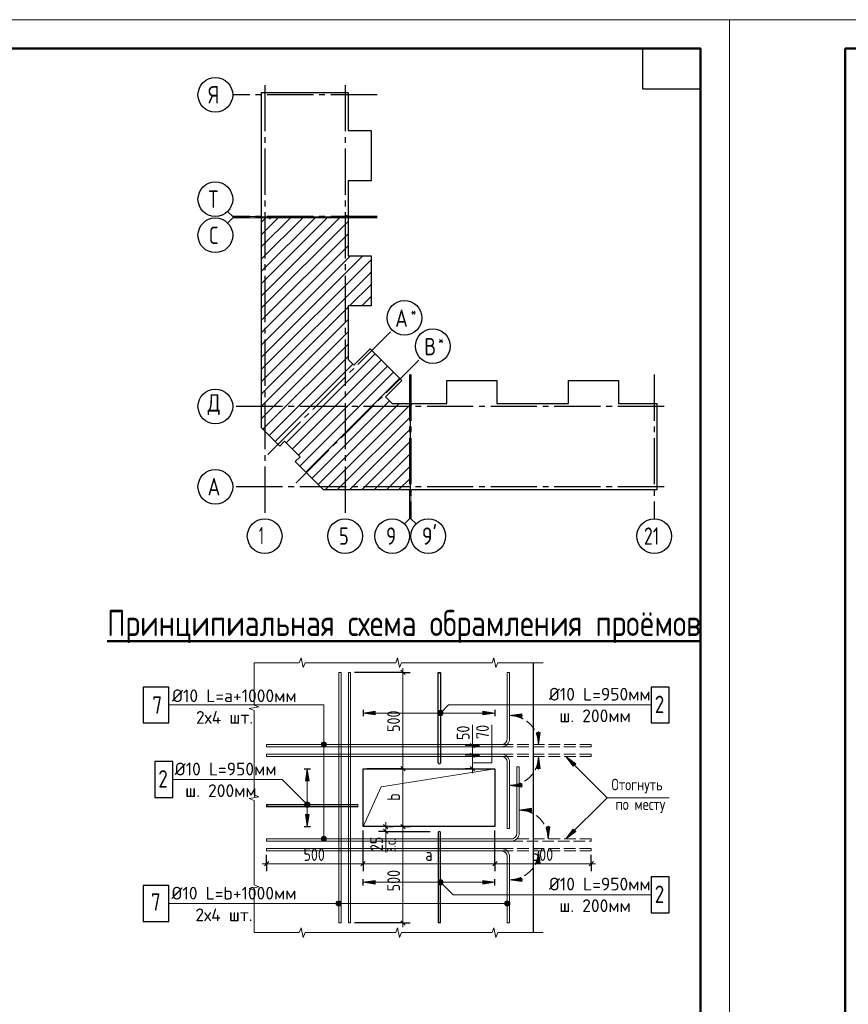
# Model space of a CAD drawing. Header units: millimetres. Extents: x 40580 to 1930067, y -240640 to 81020.
# Tile 652 of 656: x 1718476 to 1732805, y -214578 to -197550. Entities that reach past the tile are written whole.
import ezdxf

# ---------------------------------------------------------------- set-up
doc = ezdxf.new("R2010")
doc.units = ezdxf.units.MM
for name, pattern in [('______2', [270, 200, -70]), ('______5', [1100, 800, -100, 100, -100]), ('CENTER', [2, 1.25, -0.25, 0.25, -0.25])]:
    doc.linetypes.add(name, pattern=pattern)
for name, color, linetype, lineweight in [('Standard', 7, 'Continuous', 25), ('Арм.стержн.ниж.зоны 2й ряд', 7, '______2', 25), ('ЖБ Перекрытие средний уровень', 7, 'Continuous', 50), ('ОСИ', 7, 'CENTER', 15), ('Размерная линия_ общее', 7, 'Continuous', 25), ('Текст_ общее', 7, 'Continuous', 25), ('Фоновоя арматура Х1', 52, 'Continuous', 25)]:
    doc.layers.add(name, color=color, linetype=linetype, lineweight=lineweight)
doc.styles.add('GOST 2.304', font='isocpeur.ttf', dxfattribs={"width": 0.8})
doc.styles.add('ISOCPEUR', font='isocpeur.ttf')

msp = doc.modelspace()

# ---------------------------------------------------------------- hatches: boundary and pattern name
at = {"layer": 'Standard', "linetype": 'Continuous', "lineweight": 13, "transparency": 33554687}
for points in [[(1724622.6, -209511), (1724412.6, -209541), (1724622.6, -209571)], [(1725785.2, -209572.8), (1725721.6, -209509.2), (1725710.1, -209529.6)], [(1725785.2, -209572.8), (1725710.1, -209529.6), (1725764.9, -209584.3)], [(1725764.9, -209584.3), (1725710.1, -209529.6), (1725710.1, -209552.5)], [(1725764.9, -209584.3), (1725710.1, -209552.5), (1725742, -209584.3)], [(1725742, -209584.3), (1725710.1, -209552.5), (1725721.6, -209572.8)], [(1725796.7, -209552.5), (1725742, -209497.7), (1725721.6, -209509.2)], [(1725796.7, -209552.5), (1725721.6, -209509.2), (1725785.2, -209572.8)], [(1725796.7, -209529.6), (1725764.9, -209497.7), (1725742, -209497.7)], [(1725796.7, -209529.6), (1725742, -209497.7), (1725796.7, -209552.5)], [(1725764.9, -209497.7), (1725796.7, -209529.6), (1725785.2, -209509.2)], [(1727157.6, -209554.5), (1726947.6, -209584.5), (1727157.6, -209614.5)], [(1727477.6, -210501.1), (1727447.6, -210291.1), (1727417.6, -210501.1)], [(1728090.5, -210418.4), (1727920.8, -210291.1), (1728048.1, -210460.8)], [(1723405.9, -211113), (1723437.7, -211081.2), (1723417.3, -211092.6)], [(1723437.7, -211081.2), (1723405.9, -211113), (1723405.9, -211135.9)], [(1723437.7, -211081.2), (1723405.9, -211135.9), (1723460.6, -211081.2)], [(1723460.6, -211081.2), (1723405.9, -211135.9), (1723417.3, -211156.3)], [(1723460.6, -211081.2), (1723417.3, -211156.3), (1723481, -211092.6)], [(1723481, -211092.6), (1723417.3, -211156.3), (1723437.7, -211167.7)], [(1723481, -211092.6), (1723437.7, -211167.7), (1723492.4, -211113)], [(1723492.4, -211113), (1723437.7, -211167.7), (1723460.6, -211167.7)], [(1723492.4, -211113), (1723460.6, -211167.7), (1723492.4, -211135.9)], [(1723492.4, -211135.9), (1723460.6, -211167.7), (1723481, -211156.3)], [(1723419.1, -211294.5), (1723449.1, -211504.5), (1723479.1, -211294.5)], [(1727324.2, -211187.8), (1727114.3, -211217.8), (1727324.2, -211247.8)], [(1728048.1, -211548.1), (1727920.8, -211717.8), (1728090.5, -211590.5)], [(1727477.6, -212134.5), (1727447.6, -211924.5), (1727417.6, -212134.5)], [(1724622.6, -212437.9), (1724412.6, -212467.9), (1724622.6, -212497.9)], [(1725721.6, -212499.7), (1725764.9, -212424.6), (1725710.1, -212479.4)], [(1725710.1, -212479.4), (1725764.9, -212424.6), (1725742, -212424.6)], [(1725710.1, -212479.4), (1725742, -212424.6), (1725710.1, -212456.4)], [(1725710.1, -212456.4), (1725742, -212424.6), (1725721.6, -212436.1)], [(1725721.6, -212499.7), (1725785.2, -212436.1), (1725764.9, -212424.6)], [(1725742, -212511.2), (1725785.2, -212436.1), (1725721.6, -212499.7)], [(1725742, -212511.2), (1725796.7, -212456.4), (1725785.2, -212436.1)], [(1725764.9, -212511.2), (1725796.7, -212456.4), (1725742, -212511.2)], [(1725764.9, -212511.2), (1725796.7, -212479.4), (1725796.7, -212456.4)], [(1725796.7, -212479.4), (1725764.9, -212511.2), (1725785.2, -212499.7)]]:
    msp.add_hatch(color=7, dxfattribs=at).paths.add_polyline_path(points)
for points in [[(1726484.2, -209511), (1726694.3, -209541), (1726484.2, -209571)], [(1727477.6, -209874.5), (1727447.6, -210084.5), (1727417.6, -209874.5)], [(1723419.1, -210714.5), (1723449.1, -210504.5), (1723479.1, -210714.5)], [(1727157.6, -210821.1), (1726947.6, -210791.1), (1727157.6, -210761.1)], [(1727644.3, -211507.8), (1727614.3, -211717.8), (1727584.2, -211507.8)], [(1726484.2, -212437.9), (1726694.3, -212467.9), (1726484.2, -212497.9)], [(1727157.6, -212454.5), (1726947.6, -212424.5), (1727157.6, -212394.5)]]:
    msp.add_hatch(color=7, dxfattribs=at).paths.add_polyline_path(points, flags=16)
at = {"layer": 'Текст_ общее', "linetype": 'Continuous', "lineweight": 13, "transparency": 33554687}
for points in [[(1723688.6, -210084.5), (1723778.6, -210084.5), (1723772.2, -210062)], [(1723688.6, -210084.5), (1723772.2, -210062), (1723694.8, -210062)], [(1723694.8, -210107), (1723778.6, -210084.5), (1723688.6, -210084.5)], [(1723694.8, -210062), (1723772.2, -210062), (1723756.1, -210045.8)], [(1723694.8, -210062), (1723756.1, -210045.8), (1723711.1, -210045.8)], [(1723694.8, -210107), (1723772.2, -210107), (1723778.6, -210084.5)], [(1723711.1, -210123.2), (1723772.2, -210107), (1723694.8, -210107)], [(1723711.1, -210045.8), (1723756.1, -210045.8), (1723733.6, -210039.5)], [(1723711.1, -210123.2), (1723756.1, -210123.2), (1723772.2, -210107)], [(1723756.1, -210123.2), (1723711.1, -210123.2), (1723733.6, -210129.5)], [(1723688.6, -211717.8), (1723778.6, -211717.8), (1723772.2, -211695.3)], [(1723688.6, -211717.8), (1723772.2, -211695.3), (1723694.8, -211695.3)], [(1723694.8, -211740.3), (1723778.6, -211717.8), (1723688.6, -211717.8)], [(1723694.8, -211695.3), (1723772.2, -211695.3), (1723756.1, -211679.1)], [(1723694.8, -211695.3), (1723756.1, -211679.1), (1723711.1, -211679.1)], [(1723694.8, -211740.3), (1723772.2, -211740.3), (1723778.6, -211717.8)], [(1723711.1, -211756.5), (1723772.2, -211740.3), (1723694.8, -211740.3)], [(1723711.1, -211679.1), (1723756.1, -211679.1), (1723733.6, -211672.8)], [(1723711.1, -211756.5), (1723756.1, -211756.5), (1723772.2, -211740.3)], [(1723756.1, -211756.5), (1723711.1, -211756.5), (1723733.6, -211762.8)], [(1723953.9, -212856.4), (1723953.9, -212811.4), (1723947.6, -212833.9)], [(1723970.1, -212872.6), (1723970.1, -212795.2), (1723953.9, -212811.4)], [(1723970.1, -212872.6), (1723953.9, -212811.4), (1723953.9, -212856.4)], [(1723992.6, -212878.9), (1723992.6, -212788.9), (1723970.1, -212795.2)], [(1723992.6, -212878.9), (1723970.1, -212795.2), (1723970.1, -212872.6)], [(1724015.1, -212872.6), (1724015.1, -212795.2), (1723992.6, -212788.9)], [(1724015.1, -212872.6), (1723992.6, -212788.9), (1723992.6, -212878.9)], [(1724031.3, -212856.4), (1724031.3, -212811.4), (1724015.1, -212795.2)], [(1724031.3, -212856.4), (1724015.1, -212795.2), (1724015.1, -212872.6)], [(1724031.3, -212811.4), (1724031.3, -212856.4), (1724037.6, -212833.9)], [(1726868.9, -212856.4), (1726868.9, -212811.4), (1726862.6, -212833.9)], [(1726885.1, -212872.6), (1726885.1, -212795.2), (1726868.9, -212811.4)], [(1726885.1, -212872.6), (1726868.9, -212811.4), (1726868.9, -212856.4)], [(1726907.6, -212878.9), (1726907.6, -212788.9), (1726885.1, -212795.2)], [(1726907.6, -212878.9), (1726885.1, -212795.2), (1726885.1, -212872.6)], [(1726930.1, -212872.6), (1726930.1, -212795.2), (1726907.6, -212788.9)], [(1726930.1, -212872.6), (1726907.6, -212788.9), (1726907.6, -212878.9)], [(1726946.3, -212856.4), (1726946.3, -212811.4), (1726930.1, -212795.2)], [(1726946.3, -212856.4), (1726930.1, -212795.2), (1726930.1, -212872.6)], [(1726946.3, -212811.4), (1726946.3, -212856.4), (1726952.6, -212833.9)]]:
    msp.add_hatch(color=7, dxfattribs=at).paths.add_polyline_path(points)

# ---------------------------------------------------------------- linework, layer by layer
at = {"layer": 'Standard', "color": 7, "linetype": 'Continuous', "lineweight": 13, "transparency": 33554687}
for p, q in [((1722159, -200953.7), (1722071.1, -200865.9)), ((1722159, -200978.7), (1722071.1, -201066.6)), ((1722159, -200953.7), (1722659, -200953.7)), ((1722159, -200978.7), (1722659, -200978.7)), ((1725217, -206180.7), (1725217, -205680.7)), ((1725242, -206180.7), (1725242, -205680.7)), ((1725217, -206180.7), (1725129.1, -206268.6)), ((1725242, -206180.7), (1725329.8, -206268.6)), ((1723344.3, -208587.8), (1723310.9, -208671.1)), ((1723377.6, -208754.5), (1723344.3, -208587.8)), ((1725010.9, -208587.8), (1724977.6, -208671.1)), ((1725044.3, -208754.5), (1725010.9, -208587.8)), ((1726677.6, -208587.8), (1726644.3, -208671.1)), ((1726710.9, -208754.5), (1726677.6, -208587.8)), ((1722527.6, -208671.1), (1722527.6, -208671.1)), ((1723310.9, -208671.1), (1722527.6, -208671.1)), ((1722527.6, -208671.1), (1722527.6, -209402.2)), ((1722527.6, -208671.1), (1722527.6, -208671.1)), ((1723410.9, -208671.1), (1723377.6, -208754.5)), ((1724194.3, -208671.1), (1723410.9, -208671.1)), ((1724977.6, -208671.1), (1724194.3, -208671.1)), ((1725077.6, -208671.1), (1725044.3, -208754.5)), ((1725860.9, -208671.1), (1725077.6, -208671.1)), ((1726644.3, -208671.1), (1725860.9, -208671.1)), ((1726744.3, -208671.1), (1726710.9, -208754.5)), ((1727527.6, -208671.1), (1726744.3, -208671.1)), ((1722610.9, -209433.3), (1722444.3, -209464.5)), ((1722527.6, -209402.2), (1722610.9, -209433.3)), ((1722444.3, -209464.5), (1722527.6, -209495.6)), ((1722527.6, -209495.6), (1722527.6, -210226.7)), ((1725721.6, -209509.2), (1725721.6, -209509.2)), ((1725721.6, -209572.8), (1725721.6, -209572.8)), ((1725785.2, -209509.2), (1725785.2, -209509.2)), ((1725785.2, -209572.8), (1725785.2, -209572.8)), ((1726304.7, -210104.5), (1726304.7, -209744.5)), ((1722527.6, -210226.7), (1722527.6, -210957.8)), ((1727920.8, -210291.1), (1727920.8, -210291.1)), ((1727920.8, -210291.1), (1727920.8, -210291.1)), ((1727920.8, -210291.1), (1727920.8, -210291.1)), ((1727920.8, -210291.1), (1728048.1, -210460.8)), ((1728090.5, -210418.4), (1727920.8, -210291.1)), ((1728048.1, -210460.8), (1728090.5, -210418.4)), ((1728069.3, -210439.6), (1728079.9, -210450.2)), ((1722527.6, -210957.8), (1722610.9, -210988.9)), ((1722610.9, -210988.9), (1722444.3, -211020)), ((1722444.3, -211020), (1722527.6, -211051.1)), ((1722527.6, -211051.1), (1722527.6, -211782.2)), ((1723417.3, -211092.6), (1723417.3, -211092.6)), ((1723481, -211092.6), (1723481, -211092.6)), ((1723417.3, -211156.3), (1723417.3, -211156.3)), ((1723481, -211156.3), (1723481, -211156.3)), ((1724806.6, -211597.8), (1724806.6, -211951.1)), ((1728048.1, -211548.1), (1727920.8, -211717.8)), ((1727920.8, -211717.8), (1728090.5, -211590.5)), ((1728090.5, -211590.5), (1728048.1, -211548.1)), ((1728069.3, -211569.3), (1728079.9, -211558.7)), ((1722527.6, -211782.2), (1722527.6, -212513.3)), ((1727920.8, -211717.8), (1727920.8, -211717.8)), ((1727920.8, -211717.8), (1727920.8, -211717.8)), ((1727920.8, -211717.8), (1727920.8, -211717.8)), ((1725721.6, -212436.1), (1725721.6, -212436.1)), ((1725721.6, -212499.7), (1725721.6, -212499.7)), ((1725785.2, -212436.1), (1725785.2, -212436.1)), ((1725785.2, -212499.7), (1725785.2, -212499.7)), ((1722610.9, -212544.5), (1722444.3, -212575.6)), ((1722444.3, -212575.6), (1722527.6, -212606.7)), ((1722527.6, -212513.3), (1722610.9, -212544.5)), ((1722527.6, -212606.7), (1722527.6, -213337.8)), ((1722527.6, -213337.8), (1722527.6, -213337.8)), ((1722527.6, -213337.8), (1723310.9, -213337.8)), ((1722527.6, -213337.8), (1722527.6, -213337.8)), ((1723310.9, -213337.8), (1723344.3, -213254.5)), ((1723344.3, -213254.5), (1723377.6, -213421.1)), ((1723377.6, -213421.1), (1723410.9, -213337.8)), ((1723410.9, -213337.8), (1724194.3, -213337.8)), ((1724194.3, -213337.8), (1724977.6, -213337.8)), ((1724977.6, -213337.8), (1725010.9, -213254.5)), ((1725010.9, -213254.5), (1725044.3, -213421.1)), ((1725044.3, -213421.1), (1725077.6, -213337.8)), ((1725077.6, -213337.8), (1725860.9, -213337.8)), ((1725860.9, -213337.8), (1726644.3, -213337.8)), ((1726644.3, -213337.8), (1726677.6, -213254.5)), ((1726677.6, -213254.5), (1726710.9, -213421.1)), ((1726710.9, -213421.1), (1726744.3, -213337.8)), ((1726744.3, -213337.8), (1727527.6, -213337.8)), ((1727527.6, -213337.8), (1727527.6, -213337.8))]:
    msp.add_line(p, q, dxfattribs=at)
at = {"layer": 'Standard', "color": 7, "linetype": 'Continuous', "lineweight": -3, "transparency": 33554687}
for p, q in [((1722659, -202110.5), (1723800.7, -200968.7)), ((1722659, -201686.2), (1723376.4, -200968.7)), ((1722659, -201261.9), (1722952.1, -200968.7)), ((1722659, -202322.6), (1724012.8, -200968.7)), ((1722659, -201898.3), (1723588.6, -200968.7)), ((1722659, -201474.1), (1723164.3, -200968.7)), ((1722659, -201049.8), (1722740, -200968.7)), ((1722659, -202534.7), (1724155, -201038.7)), ((1722659, -202746.9), (1724155, -201250.8)), ((1722659, -202959), (1724155, -201463)), ((1722659, -203383.2), (1724410.5, -201631.7)), ((1722659, -203171.1), (1724198.4, -201631.7)), ((1722659, -203595.4), (1724552, -201702.4)), ((1722659, -203807.5), (1724552, -201914.5)), ((1724178.9, -202499.7), (1724552, -202126.6)), ((1724391, -202499.7), (1724552, -202338.8)), ((1722659, -204019.6), (1724155, -202523.6)), ((1722659, -204231.8), (1724155, -202735.8)), ((1722659, -204443.9), (1724155, -202947.9)), ((1722681.6, -204633.4), (1724155, -203160)), ((1722787.7, -204739.5), (1724155, -203372.2)), ((1723084.6, -204866.8), (1724621.3, -203330.1)), ((1723190.7, -204972.8), (1724727.4, -203436.1)), ((1722893.7, -204845.5), (1724234.4, -203504.9)), ((1723296.8, -205078.9), (1724833.5, -203542.2)), ((1723318, -205269.8), (1724939.5, -203648.3)), ((1723424.1, -205375.9), (1725045.6, -203754.3)), ((1723530.1, -205481.9), (1724870.8, -204141.3)), ((1723636.2, -205588), (1725039.5, -204184.7)), ((1723755.6, -205680.7), (1725227, -204209.4)), ((1723967.7, -205680.7), (1725227, -204421.5)), ((1724179.9, -205680.7), (1725227, -204633.6)), ((1724392, -205680.7), (1725227, -204845.8)), ((1724604.1, -205680.7), (1725227, -205057.9)), ((1724816.3, -205680.7), (1725227, -205270)), ((1725028.4, -205680.7), (1725227, -205482.1))]:
    msp.add_line(p, q, dxfattribs=at)
at = {"layer": 'Standard', "color": 251, "linetype": 'Continuous', "lineweight": 13, "true_color": 0x494949, "transparency": 33554687}
for p, q in [((1724622.6, -209511), (1724412.6, -209541)), ((1726694.3, -209541), (1724412.6, -209541)), ((1724412.6, -209541), (1724412.6, -209541)), ((1724412.6, -209541), (1724412.6, -209541)), ((1724412.6, -209541), (1724412.6, -209541)), ((1724412.6, -209541), (1724622.6, -209571)), ((1724622.6, -209571), (1724622.6, -209511)), ((1724622.6, -209541), (1724637.6, -209541)), ((1726484.2, -209541), (1726469.2, -209541)), ((1726484.2, -209571), (1726484.2, -209511)), ((1726484.2, -209511), (1726694.3, -209541)), ((1726694.3, -209541), (1726484.2, -209571)), ((1726694.3, -209541), (1726694.3, -209541)), ((1726694.3, -209541), (1726694.3, -209541)), ((1726694.3, -209541), (1726694.3, -209541)), ((1727157.6, -209554.5), (1726947.6, -209584.5)), ((1726947.6, -209584.5), (1726947.6, -209584.5)), ((1726947.6, -209584.5), (1726947.6, -209584.5)), ((1726947.6, -209584.5), (1726947.6, -209584.5)), ((1726947.6, -209584.5), (1727157.6, -209614.5)), ((1727157.6, -209614.5), (1727157.6, -209554.5)), ((1727157.6, -209584.5), (1727172.6, -209584.5)), ((1727447.6, -210084.5), (1727417.6, -209874.5)), ((1727417.6, -209874.5), (1727477.6, -209874.5)), ((1727447.6, -209874.5), (1727447.6, -209859.5)), ((1727477.6, -209874.5), (1727447.6, -210084.5)), ((1727447.6, -210084.5), (1727447.6, -210084.5)), ((1727447.6, -210084.5), (1727447.6, -210084.5)), ((1727447.6, -210084.5), (1727447.6, -210084.5)), ((1727447.6, -210291.1), (1727417.6, -210501.1)), ((1727447.6, -210291.1), (1727447.6, -210291.1)), ((1727447.6, -210291.1), (1727447.6, -210291.1)), ((1727447.6, -210291.1), (1727447.6, -210291.1)), ((1727477.6, -210501.1), (1727447.6, -210291.1)), ((1723419.1, -210714.5), (1723449.1, -210504.5)), ((1723449.1, -210504.5), (1723449.1, -211504.5)), ((1723449.1, -210504.5), (1723449.1, -210504.5)), ((1723449.1, -210504.5), (1723449.1, -210504.5)), ((1723449.1, -210504.5), (1723449.1, -210504.5)), ((1723449.1, -210504.5), (1723479.1, -210714.5)), ((1727417.6, -210501.1), (1727477.6, -210501.1)), ((1727447.6, -210501.1), (1727447.6, -210516.1)), ((1723479.1, -210714.5), (1723419.1, -210714.5)), ((1723449.1, -210714.5), (1723449.1, -210729.5)), ((1726947.6, -210791.1), (1727157.6, -210761.1)), ((1726947.6, -210791.1), (1726947.6, -210791.1)), ((1726947.6, -210791.1), (1726947.6, -210791.1)), ((1726947.6, -210791.1), (1726947.6, -210791.1)), ((1727157.6, -210821.1), (1726947.6, -210791.1)), ((1727157.6, -210761.1), (1727157.6, -210821.1)), ((1727157.6, -210791.1), (1727172.6, -210791.1)), ((1723479.1, -211294.5), (1723419.1, -211294.5)), ((1723419.1, -211294.5), (1723449.1, -211504.5)), ((1723449.1, -211294.5), (1723449.1, -211279.5)), ((1723449.1, -211504.5), (1723479.1, -211294.5)), ((1727324.2, -211187.8), (1727114.3, -211217.8)), ((1727114.3, -211217.8), (1727114.3, -211217.8)), ((1727114.3, -211217.8), (1727114.3, -211217.8)), ((1727114.3, -211217.8), (1727114.3, -211217.8)), ((1727114.3, -211217.8), (1727324.2, -211247.8)), ((1727324.2, -211247.8), (1727324.2, -211187.8)), ((1727324.2, -211217.8), (1727339.3, -211217.8)), ((1723449.1, -211504.5), (1723449.1, -211504.5)), ((1723449.1, -211504.5), (1723449.1, -211504.5)), ((1723449.1, -211504.5), (1723449.1, -211504.5)), ((1727614.3, -211717.8), (1727584.2, -211507.8)), ((1727584.2, -211507.8), (1727644.3, -211507.8)), ((1727614.3, -211507.8), (1727614.3, -211492.8)), ((1727644.3, -211507.8), (1727614.3, -211717.8)), ((1727614.3, -211717.8), (1727614.3, -211717.8)), ((1727614.3, -211717.8), (1727614.3, -211717.8)), ((1727614.3, -211717.8), (1727614.3, -211717.8)), ((1727447.6, -211924.5), (1727417.6, -212134.5)), ((1727447.6, -211924.5), (1727447.6, -211924.5)), ((1727447.6, -211924.5), (1727447.6, -211924.5)), ((1727447.6, -211924.5), (1727447.6, -211924.5)), ((1727477.6, -212134.5), (1727447.6, -211924.5)), ((1727417.6, -212134.5), (1727477.6, -212134.5)), ((1727447.6, -212134.5), (1727447.6, -212149.5)), ((1724622.6, -212437.9), (1724412.6, -212467.9)), ((1726694.3, -212467.9), (1724412.6, -212467.9)), ((1724412.6, -212467.9), (1724412.6, -212467.9)), ((1724412.6, -212467.9), (1724412.6, -212467.9)), ((1724412.6, -212467.9), (1724412.6, -212467.9)), ((1724412.6, -212467.9), (1724622.6, -212497.9)), ((1724622.6, -212497.9), (1724622.6, -212437.9)), ((1724622.6, -212467.9), (1724637.6, -212467.9)), ((1726484.2, -212467.9), (1726469.2, -212467.9)), ((1726484.2, -212497.9), (1726484.2, -212437.9)), ((1726484.2, -212437.9), (1726694.3, -212467.9)), ((1726694.3, -212467.9), (1726484.2, -212497.9)), ((1726694.3, -212467.9), (1726694.3, -212467.9)), ((1726694.3, -212467.9), (1726694.3, -212467.9)), ((1726694.3, -212467.9), (1726694.3, -212467.9)), ((1726947.6, -212424.5), (1727157.6, -212394.5)), ((1726947.6, -212424.5), (1726947.6, -212424.5)), ((1726947.6, -212424.5), (1726947.6, -212424.5)), ((1726947.6, -212424.5), (1726947.6, -212424.5)), ((1727157.6, -212454.5), (1726947.6, -212424.5)), ((1727157.6, -212394.5), (1727157.6, -212454.5)), ((1727157.6, -212424.5), (1727172.6, -212424.5))]:
    msp.add_line(p, q, dxfattribs=at)
at = {"layer": 'Standard', "color": 7, "linetype": '______2', "lineweight": 13, "transparency": 33554687}
for p, q in [((1728360.9, -210084.5), (1726807.6, -210084.5)), ((1726807.6, -210124.5), (1728360.9, -210124.5)), ((1728360.9, -210124.5), (1728360.9, -210084.5)), ((1726807.6, -210251.1), (1728360.9, -210251.1)), ((1728360.9, -210291.1), (1726807.6, -210291.1)), ((1728360.9, -210251.1), (1728360.9, -210291.1)), ((1728360.9, -211717.8), (1726974.2, -211717.8)), ((1726974.2, -211757.8), (1728360.9, -211757.8)), ((1728360.9, -211757.8), (1728360.9, -211717.8)), ((1726807.6, -211884.5), (1728360.9, -211884.5)), ((1728360.9, -211924.5), (1726807.6, -211924.5)), ((1728360.9, -211884.5), (1728360.9, -211924.5))]:
    msp.add_line(p, q, dxfattribs=at)
at = {"layer": 'Standard', "color": 7, "linetype": 'Continuous', "lineweight": 13, "transparency": 33554687}
for points in [[(1701050, -239549.7), (1730750, -239549.7), (1730750, -197549.7), (1701050, -197549.7), (1701050, -239549.7)], [(1730750, -239549.7), (1760450, -239549.7), (1760450, -197549.7), (1730750, -197549.7), (1730750, -239549.7)]]:
    msp.add_lwpolyline(points, close=True, dxfattribs=at)
at = {"layer": 'Standard', "color": 7, "linetype": 'Continuous', "lineweight": 50, "transparency": 33554687}
for points in [[(1703050, -198049.7), (1730250, -198049.7), (1730250, -239049.7), (1703050, -239049.7), (1703050, -198049.7)], [(1732750, -198049.7), (1759950, -198049.7), (1759950, -239049.7), (1732750, -239049.7), (1732750, -198049.7)]]:
    msp.add_lwpolyline(points, close=True, dxfattribs=at)
at = {"layer": 'Standard', "color": 7, "linetype": 'Continuous', "lineweight": 25, "transparency": 33554687}
msp.add_lwpolyline([(1730250, -198049.7), (1730250, -198749.7), (1729250, -198749.7), (1729250, -198049.7), (1730250, -198049.7)], close=True, dxfattribs=at)
for points in [[(1722659, -200963.7), (1722659, -198806.7), (1724155, -198806.7), (1724155, -199467.7), (1724552, -199467.7), (1724552, -200335.7), (1724155, -200335.7), (1724155, -200963.7), (1724137, -200963.7), (1724137, -200943.7), (1724122, -200943.7), (1724122, -200963.7), (1722659, -200963.7)], [(1722659, -204423.7), (1722659, -200968.7), (1722797, -200968.7), (1722797, -200988.7), (1722812, -200988.7), (1722812, -200968.7), (1724155, -200968.7), (1724155, -201631.7), (1724552, -201631.7), (1724552, -202499.7), (1724155, -202499.7), (1724155, -203425.4), (1724252.8, -203523.3), (1724533.7, -203242.4), (1725083.1, -203791.8), (1724802.2, -204072.7), (1724914.3, -204184.7), (1725227, -204184.7), (1725227, -205680.7), (1723728.9, -205680.7), (1723241, -205192.8), (1723325.8, -205107.9), (1723057.8, -204840), (1722973, -204924.8), (1722659, -204610.8), (1722659, -204423.7)], [(1725232, -205680.7), (1725232, -204217.7), (1725252, -204217.7), (1725252, -204202.7), (1725232, -204202.7), (1725232, -204184.7), (1725860, -204184.7), (1725860, -203787.7), (1726728, -203787.7), (1726728, -204184.7), (1727346, -204184.7), (1727964, -204184.7), (1727964, -203787.7), (1728832, -203787.7), (1728832, -204184.7), (1729493, -204184.7), (1729493, -205680.7), (1727346, -205680.7), (1725232, -205680.7)], [(1725713.4, -210401.1), (1725713.4, -208844.5), (1725753.4, -208844.5), (1725753.4, -210401.1)], [(1724309.2, -211164.5), (1722752.6, -211164.5), (1722752.6, -211124.5), (1724309.2, -211124.5)], [(1725713.4, -211607.8), (1725713.4, -213164.5), (1725753.4, -213164.5), (1725753.4, -211607.8)]]:
    msp.add_lwpolyline(points, dxfattribs=at)
at = {"layer": 'Standard', "color": 7, "linetype": 'Continuous', "lineweight": 13, "transparency": 33554687}
for points in [[(1724032.6, -208837.8), (1724032.6, -213171.1), (1723992.6, -213171.1), (1723992.6, -208837.8), (1724032.6, -208837.8)], [(1724199.2, -208837.8), (1724199.2, -213171.1), (1724159.2, -213171.1), (1724159.2, -208837.8), (1724199.2, -208837.8)], [(1725753.4, -208844.5), (1725713.4, -208844.5), (1725713.4, -208837.8), (1725753.4, -208837.8), (1725753.4, -208844.5)], [(1726907.6, -209984.5), (1726907.6, -208837.8), (1726947.6, -208837.8), (1726947.6, -209984.5)], [(1729398.2, -209400.6), (1725893.9, -209400.6), (1725753.4, -209541)], [(1726638.1, -209744.5), (1726638.1, -210404.5), (1726304.7, -210404.5)], [(1726807.6, -210084.5), (1722745.9, -210084.5), (1722745.9, -210124.5), (1726807.6, -210124.5)], [(1726807.6, -210291.1), (1722745.9, -210291.1), (1722745.9, -210251.1), (1726807.6, -210251.1)], [(1729707.5, -211004.5), (1728634.2, -211004.5), (1727920.8, -210291.1)], [(1726907.6, -210391.1), (1726907.6, -211537.8), (1726947.6, -211537.8), (1726947.6, -210391.1)], [(1724412.6, -211504.5), (1724726.1, -210817.9), (1726694.3, -210504.5)], [(1727074.2, -211617.8), (1727074.2, -210471.1), (1727114.3, -210471.1), (1727114.3, -211617.8)], [(1721123, -210688.6), (1723013.3, -210688.6), (1723449.1, -211124.5)], [(1722752.6, -211124.5), (1722752.6, -211164.5), (1722745.9, -211164.5), (1722745.9, -211124.5), (1722752.6, -211124.5)], [(1729707.5, -211004.5), (1728634.2, -211004.5), (1727920.8, -211717.8)], [(1726974.2, -211717.8), (1722745.9, -211717.8), (1722745.9, -211757.8), (1726974.2, -211757.8)], [(1726807.6, -211924.5), (1722745.9, -211924.5), (1722745.9, -211884.5), (1726807.6, -211884.5)], [(1726907.6, -212024.5), (1726907.6, -213171.1), (1726947.6, -213171.1), (1726947.6, -212024.5)], [(1729398.2, -212683.8), (1725969.3, -212683.8), (1725753.4, -212467.9)], [(1725753.4, -213164.5), (1725713.4, -213164.5), (1725713.4, -213171.1), (1725753.4, -213171.1), (1725753.4, -213164.5)]]:
    msp.add_lwpolyline(points, dxfattribs=at)
for centre in [(1725753.4, -209541), (1723449.1, -211124.5), (1725753.4, -212467.9)]:
    msp.add_circle(centre, 45, dxfattribs=at)
at = {"layer": 'Standard', "color": 251, "linetype": '______2', "lineweight": 13, "true_color": 0x494949, "transparency": 33554687}
for centre, start, end in [((1726947.6, -210084.5), 0, 90), ((1726947.6, -210291.1), 270, 0), ((1727114.3, -211717.8), 0, 90), ((1726947.6, -211924.5), 270, 0)]:
    msp.add_arc(centre, 500, start, end, dxfattribs=at)
at = {"layer": 'Standard', "color": 7, "linetype": 'Continuous', "lineweight": 13, "transparency": 33554687}
for centre, radius, start, end in [((1726807.6, -209984.5), 100, 270, 0), ((1726807.6, -209984.5), 140, 270, 0), ((1726807.6, -210391.1), 140, 0, 90), ((1726807.6, -210391.1), 100, 0, 90), ((1726974.2, -211617.8), 100, 270, 0), ((1726974.2, -211617.8), 140, 270, 0), ((1726807.6, -212024.5), 140, 0, 90), ((1726807.6, -212024.5), 100, 0, 90)]:
    msp.add_arc(centre, radius, start, end, dxfattribs=at)
at = {"layer": 'Standard', "color": 7, "linetype": 'Continuous', "lineweight": 25, "transparency": 33554687}
for centre, start, end in [((1725733.4, -210401.1), 180, 0), ((1724309.2, -211144.5), 270, 90), ((1725733.4, -211607.8), 0, 180)]:
    msp.add_arc(centre, 20, start, end, dxfattribs=at)
at = {"layer": 'Арм.стержн.ниж.зоны 2й ряд', "color": 251, "linetype": 'Continuous', "lineweight": 25, "true_color": 0x494949, "transparency": 33554687}
for p, q in [((1724412.6, -209487.7), (1724412.6, -209594.4)), ((1726694.3, -209487.7), (1726694.3, -209594.4)), ((1723395.8, -210504.5), (1723502.5, -210504.5)), ((1723395.8, -211504.5), (1723502.5, -211504.5)), ((1724412.6, -212521.2), (1724412.6, -212414.6)), ((1726694.3, -212521.2), (1726694.3, -212414.6))]:
    msp.add_line(p, q, dxfattribs=at)
at = {"layer": 'ЖБ Перекрытие средний уровень', "color": 7, "linetype": 'Continuous', "lineweight": -3, "transparency": 33554687}
msp.add_line((1727360.9, -213337.8), (1727360.9, -208671.1), dxfattribs=at)
msp.add_lwpolyline([(1724412.6, -210504.5), (1726694.3, -210504.5), (1726694.3, -211504.5), (1724412.6, -211504.5), (1724412.6, -210504.5)], dxfattribs=at)
at = {"layer": 'ОСИ', "color": 8, "linetype": '______5', "lineweight": -3, "transparency": 33554687}
for p, q in [((1722712, -198679.4), (1722712, -206180.7)), ((1724102, -198679.4), (1724102, -206180.7)), ((1724655, -198849.7), (1722159, -198849.7)), ((1724655, -200953.7), (1722159, -200953.7)), ((1724655, -200978.7), (1722159, -200978.7)), ((1722767.2, -205068.3), (1724916.9, -202918.6)), ((1723257.2, -205558.3), (1725407, -203408.6)), ((1725217, -203684.7), (1725217, -206180.7)), ((1725242, -203684.7), (1725242, -206180.7)), ((1729450, -203684.7), (1729450, -206180.7)), ((1729620.3, -204237.7), (1722159, -204237.7)), ((1729620.3, -204237.7), (1722159, -204237.7)), ((1729620.3, -205627.7), (1722159, -205627.7))]:
    msp.add_line(p, q, dxfattribs=at)
at = {"layer": 'ОСИ', "color": 7, "linetype": 'Continuous', "lineweight": -3, "transparency": 33554687}
for centre in [(1721859, -198849.7), (1721859, -200653.7), (1721859, -201278.7), (1725129.1, -202706.4), (1725619.1, -203196.5), (1721859, -204237.7), (1721859, -204237.7), (1721859, -205627.7), (1722712, -206480.7), (1724102, -206480.7), (1724917, -206480.7), (1725542, -206480.7), (1729450, -206480.7)]:
    msp.add_circle(centre, 300, dxfattribs=at)
at = {"layer": 'Размерная линия_ общее', "color": 7, "linetype": 'Continuous', "lineweight": 13, "transparency": 33554687}
for p, q in [((1725102.3, -208837.8), (1725102.3, -208762.8)), ((1725102.3, -210504.5), (1725102.3, -208837.8)), ((1726304.7, -210104.5), (1726304.7, -210029.5)), ((1726304.7, -210504.5), (1726304.7, -210271.1)), ((1726304.7, -210504.5), (1726304.7, -210579.5)), ((1724806.6, -211504.5), (1724806.6, -211429.5)), ((1725102.3, -211504.5), (1725102.3, -211429.5)), ((1724806.6, -211504.5), (1724806.6, -211587.8)), ((1724806.6, -211587.8), (1724806.6, -211662.8)), ((1725102.3, -211504.5), (1725102.3, -211579.5)), ((1722745.9, -212147.8), (1722670.9, -212147.8)), ((1724412.6, -212147.8), (1722745.9, -212147.8)), ((1724412.6, -212147.8), (1724337.6, -212147.8)), ((1724412.6, -212147.8), (1724487.6, -212147.8)), ((1724412.6, -212147.8), (1726694.3, -212147.8)), ((1726694.3, -212147.8), (1726619.3, -212147.8)), ((1726694.3, -212147.8), (1728360.9, -212147.8)), ((1726694.3, -212147.8), (1726769.2, -212147.8)), ((1728360.9, -212147.8), (1728435.9, -212147.8)), ((1725102.3, -213171.1), (1725102.3, -213246.1))]:
    msp.add_line(p, q, dxfattribs=at)
at = {"layer": 'Размерная линия_ общее', "color": 253, "linetype": 'Continuous', "lineweight": -3, "true_color": 0xa0a0a0, "transparency": 33554687}
for p, q in [((1725102.3, -208837.8), (1724265.9, -208837.8)), ((1725102.3, -208837.8), (1724977.3, -208837.8)), ((1725102.3, -208837.8), (1725227.3, -208837.8)), ((1726304.7, -210104.5), (1726179.7, -210104.5)), ((1726304.7, -210104.5), (1726429.7, -210104.5)), ((1726304.7, -210104.5), (1726304.7, -210104.5)), ((1726304.7, -210271.1), (1726179.7, -210271.1)), ((1726304.7, -210271.1), (1726429.7, -210271.1)), ((1726304.7, -210271.1), (1726310.9, -210271.1)), ((1725102.3, -210504.5), (1724977.3, -210504.5)), ((1725102.3, -210504.5), (1725227.3, -210504.5)), ((1726304.7, -210504.5), (1726179.7, -210504.5)), ((1726304.7, -210504.5), (1726429.7, -210504.5)), ((1726304.7, -210504.5), (1726310.9, -210504.5)), ((1724412.6, -212147.8), (1724412.6, -211571.1)), ((1724412.6, -212147.8), (1724412.6, -211571.1)), ((1725102.3, -211504.5), (1724479.2, -211504.5)), ((1724806.6, -211504.5), (1724681.6, -211504.5)), ((1724806.6, -211587.8), (1724681.6, -211587.8)), ((1724806.6, -211504.5), (1724740, -211504.5)), ((1724806.6, -211504.5), (1724931.6, -211504.5)), ((1724806.6, -211587.8), (1724931.6, -211587.8)), ((1725102.3, -211504.5), (1724977.3, -211504.5)), ((1725102.3, -211504.5), (1724977.3, -211504.5)), ((1725102.3, -211504.5), (1725227.3, -211504.5)), ((1725102.3, -211504.5), (1725102.3, -211504.5)), ((1725102.3, -211504.5), (1725227.3, -211504.5)), ((1726694.3, -212147.8), (1726694.3, -211571.1)), ((1726694.3, -212147.8), (1726694.3, -211571.1)), ((1722745.9, -212147.8), (1722745.9, -211991.1)), ((1728360.9, -212147.8), (1728360.9, -211991.1)), ((1722745.9, -212147.8), (1722745.9, -212022.8)), ((1722745.9, -212147.8), (1722745.9, -212272.8)), ((1724412.6, -212147.8), (1724412.6, -212022.8)), ((1724412.6, -212147.8), (1724412.6, -212022.8)), ((1724412.6, -212147.8), (1724412.6, -212272.8)), ((1724412.6, -212147.8), (1724412.6, -212272.8)), ((1726694.3, -212147.8), (1726694.3, -212022.8)), ((1726694.3, -212147.8), (1726694.3, -212022.8)), ((1726694.3, -212147.8), (1726694.3, -212272.8)), ((1726694.3, -212147.8), (1726694.3, -212272.8)), ((1728360.9, -212147.8), (1728360.9, -212022.8)), ((1728360.9, -212147.8), (1728360.9, -212272.8)), ((1725102.3, -213171.1), (1724265.9, -213171.1)), ((1725102.3, -213171.1), (1724977.3, -213171.1)), ((1725102.3, -213171.1), (1725227.3, -213171.1))]:
    msp.add_line(p, q, dxfattribs=at)
at = {"layer": 'Размерная линия_ общее', "color": 7, "linetype": 'Continuous', "lineweight": 25, "transparency": 33554687}
for p, q in [((1725139.8, -208875.3), (1725064.8, -208800.3)), ((1726342.2, -210142), (1726267.2, -210067)), ((1726342.2, -210308.6), (1726267.2, -210233.6)), ((1725139.8, -210542), (1725064.8, -210467)), ((1726342.2, -210542), (1726267.2, -210467)), ((1724769.1, -211467), (1724844.1, -211542)), ((1725139.8, -211542), (1725064.8, -211467)), ((1725064.8, -211467), (1725139.8, -211542)), ((1724769.1, -211550.3), (1724844.1, -211625.3)), ((1722783.4, -212110.3), (1722708.4, -212185.3)), ((1724450.1, -212110.3), (1724375.1, -212185.3)), ((1724375.1, -212185.3), (1724450.1, -212110.3)), ((1726656.8, -212185.3), (1726731.7, -212110.3)), ((1726656.8, -212185.3), (1726731.7, -212110.3)), ((1728323.4, -212185.3), (1728398.4, -212110.3)), ((1725064.8, -213133.6), (1725139.8, -213208.6))]:
    msp.add_line(p, q, dxfattribs=at)
at = {"layer": 'Размерная линия_ общее', "color": 7, "linetype": 'Continuous', "lineweight": 13, "transparency": 33554687}
for points in [[(1726304.7, -210271.1), (1726304.7, -210114.9), (1726304.7, -210114.9), (1726304.7, -210104.5)], [(1725102.3, -211504.5), (1725102.3, -211084.5), (1725102.3, -211084.5), (1725102.3, -210504.5)], [(1725102.3, -211504.5), (1725102.3, -212638.9), (1725102.3, -212638.9), (1725102.3, -213171.1)]]:
    msp.add_lwpolyline(points, dxfattribs=at)
at = {"layer": 'Размерная линия_ общее', "color": 253, "linetype": 'Continuous', "lineweight": -3, "true_color": 0xa0a0a0, "transparency": 33554687}
for points in [[(1725102.3, -210504.5), (1725085.3, -210504.5), (1725085.3, -210504.5), (1724479.2, -210504.5)], [(1724806.6, -211587.8), (1724959.4, -211587.8), (1724959.4, -211587.8), (1725573.3, -211587.8)]]:
    msp.add_lwpolyline(points, dxfattribs=at)
at = {"layer": 'Текст_ общее', "color": 7, "linetype": 'Continuous', "lineweight": 13, "transparency": 33554687}
for p, q in [((1723688.6, -210084.5), (1723688.6, -210084.5)), ((1723733.6, -210039.5), (1723733.6, -210039.5)), ((1723778.6, -210084.5), (1723778.6, -210084.5)), ((1723733.6, -210129.5), (1723733.6, -210129.5)), ((1723688.6, -211717.8), (1723688.6, -211717.8)), ((1723733.6, -211672.8), (1723733.6, -211672.8)), ((1723733.6, -211762.8), (1723733.6, -211762.8)), ((1723778.6, -211717.8), (1723778.6, -211717.8)), ((1723947.6, -212833.9), (1723947.6, -212833.9)), ((1723992.6, -212788.9), (1723992.6, -212788.9)), ((1724037.6, -212833.9), (1724037.6, -212833.9)), ((1726862.6, -212833.9), (1726862.6, -212833.9)), ((1726907.6, -212788.9), (1726907.6, -212788.9)), ((1726952.6, -212833.9), (1726952.6, -212833.9)), ((1723992.6, -212878.9), (1723992.6, -212878.9)), ((1726907.6, -212878.9), (1726907.6, -212878.9))]:
    msp.add_line(p, q, dxfattribs=at)
for points in [[(1723733.6, -210084.5), (1723733.6, -209400.6), (1721053, -209400.6)], [(1723733.6, -211717.8), (1723733.6, -209400.6), (1721053, -209400.6)], [(1723992.6, -212833.9), (1723733.6, -212833.9), (1721053, -212833.9)], [(1726907.6, -212833.9), (1723733.6, -212833.9), (1721053, -212833.9)]]:
    msp.add_lwpolyline(points, dxfattribs=at)
for centre in [(1723733.6, -210084.5), (1723733.6, -211717.8), (1723992.6, -212833.9), (1726907.6, -212833.9)]:
    msp.add_circle(centre, 45, dxfattribs=at)
at = {"layer": 'Фоновоя арматура Х1', "color": 7, "linetype": 'Continuous', "lineweight": 25, "transparency": 33554687}
for points in [[(1720613, -209710.6), (1721053, -209710.6), (1721053, -209090.6), (1720613, -209090.6), (1720613, -209710.6)], [(1729398.2, -209710.6), (1729708.2, -209710.6), (1729708.2, -209090.6), (1729398.2, -209090.6), (1729398.2, -209710.6)], [(1720813, -210998.6), (1721123, -210998.6), (1721123, -210378.6), (1720813, -210378.6), (1720813, -210998.6)], [(1729398.2, -212993.8), (1729708.2, -212993.8), (1729708.2, -212373.8), (1729398.2, -212373.8), (1729398.2, -212993.8)], [(1720613, -213143.9), (1721053, -213143.9), (1721053, -212523.9), (1720613, -212523.9), (1720613, -213143.9)]]:
    msp.add_lwpolyline(points, dxfattribs=at)

# ---------------------------------------------------------------- texts
at = {"layer": 'Standard', "color": 7, "linetype": 'Continuous', "lineweight": 25, "transparency": 33554687, "attachment_point": 7, "style": 'ISOCPEUR'}
for s, insert, char_height, width in [('\\W0.75;21', (1729270, -206630.7), 300, 472.649), ('Ø10\\~L=а+1000мм', (1721109.7, -209351.9), 220, 1831.802), ('Ø10\\~L=950мм', (1727626.5, -209324.8), 220, 1488.027), ('2х4\\~шт.', (1721524, -209725.9), 220, 1000.985), ('ш.\\~200мм', (1727808, -209698.8), 220, 1125.9), ('Ø10\\~L=950мм', (1721156.4, -210618.9), 220, 1488.027), ('ш.\\~200мм', (1721337.9, -210992.9), 220, 1125.894), ('Ø10\\~L=950мм', (1727626.5, -212608), 220, 1488.027), ('Ø10\\~L=b+1000мм', (1721100, -212766), 220, 1831.808), ('ш.\\~200мм', (1727808, -212982), 220, 1125.9), ('2х4\\~шт.', (1721514.4, -213140), 220, 1000.985)]:
    msp.add_mtext(s, dxfattribs=dict(at, insert=insert, char_height=char_height, width=width))
at = {"layer": 'Standard', "color": 7, "linetype": 'Continuous', "lineweight": -3, "transparency": 33554687, "char_height": 200, "attachment_point": 7, "style": 'GOST 2.304'}
for s, insert, width in [('Отогнуть', (1728710.3, -210931.8), 1109.088), ('по\\~месту', (1728780.3, -211271.8), 1038.007)]:
    msp.add_mtext(s, dxfattribs=dict(at, insert=insert, width=width))
at = {"layer": 'ОСИ', "color": 7, "linetype": 'Continuous', "lineweight": 25, "transparency": 33554687, "attachment_point": 7, "style": 'ISOCPEUR'}
for s, insert, char_height, width in [('\\W0.80;Я', (1721739, -198999.7), 300, 359.839), ('\\W0.80;Т', (1721739, -200803.7), 300, 359.839), ('\\W0.78;С', (1721754, -201428.7), 300, 326.834), ('\\W0.82;А', (1724967.6, -202863.9), 300, 392.64), ('\\W0.80;*', (1725237.6, -202688.9), 180, 215.909), ('\\W0.80;В', (1725472.6, -203354), 300, 359.83), ('\\W0.80;*', (1725712.6, -203179), 180, 215.909), ('\\W0.82;Д', (1721724, -204387.7), 300, 392.649), ('\\W0.82;А', (1721724, -205777.7), 300, 392.649), ('\\W0.56;1', (1722612, -206620.7), 300, 233.333), ('\\W0.78;5', (1723997, -206630.7), 300, 326.843), ('\\W0.78;9', (1724812, -206630.7), 300, 326.843), ("\\W0.84;9'", (1725430.5, -206630.7), 300, 441.038)]:
    msp.add_mtext(s, dxfattribs=dict(at, insert=insert, char_height=char_height, width=width))
at = {"layer": 'Размерная линия_ общее', "color": 7, "linetype": 'Continuous', "lineweight": 25, "transparency": 33554687, "char_height": 220, "attachment_point": 7, "rotation": 90, "style": 'GOST 2.304'}
for s, insert, width in [('500', (1725052.3, -209866.6), 516.384), ('50', (1726254.7, -210007), 375.735), ('70', (1726590.1, -209989.2), 391.305), ('b', (1725052.3, -211059.2), 235.085), ('25', (1724756.6, -211928.6), 375.735), ('500', (1725052.3, -212623.3), 516.396)]:
    msp.add_mtext(s, dxfattribs=dict(at, insert=insert, width=width))
at = {"layer": 'Размерная линия_ общее', "color": 7, "linetype": 'Continuous', "lineweight": -3, "transparency": 33554687, "insert": (1724980.4, -211950.6), "char_height": 180, "width": 364.963, "attachment_point": 7, "rotation": 90, "style": 'GOST 2.304'}
msp.add_mtext('з.с.', dxfattribs=at)
at = {"layer": 'Размерная линия_ общее', "color": 7, "linetype": 'Continuous', "lineweight": 25, "transparency": 33554687, "char_height": 220, "attachment_point": 7, "style": 'GOST 2.304'}
for s, insert, width in [('500', (1723383.8, -212097.8), 516.384), ('500', (1727332.1, -212097.8), 516.39), ('а', (1725490.6, -212097.3), 235.085)]:
    msp.add_mtext(s, dxfattribs=dict(at, insert=insert, width=width))
at = {"layer": 'Текст_ общее', "color": 7, "linetype": 'Continuous', "lineweight": 50, "transparency": 33554687, "insert": (1719986.9, -208330.8), "char_height": 450, "width": 10170.264, "attachment_point": 7, "style": 'GOST 2.304'}
msp.add_mtext('{\\LПринципиальная\\~схема\\~обрамления\\~проёмов}', dxfattribs=at)
at = {"layer": 'Фоновоя арматура Х1', "color": 7, "linetype": 'Continuous', "lineweight": 25, "transparency": 33554687, "char_height": 300, "attachment_point": 7, "style": 'GOST 2.304'}
for s, insert, width in [('7', (1720770.3, -209552.1), 469.672), ('2', (1729458.2, -209540.6), 341.803), ('2', (1720873, -210828.6), 341.797), ('2', (1729458.2, -212823.8), 341.803), ('7', (1720744.8, -212957.7), 469.672)]:
    msp.add_mtext(s, dxfattribs=dict(at, insert=insert, width=width))

doc.saveas('drawing.dxf')
